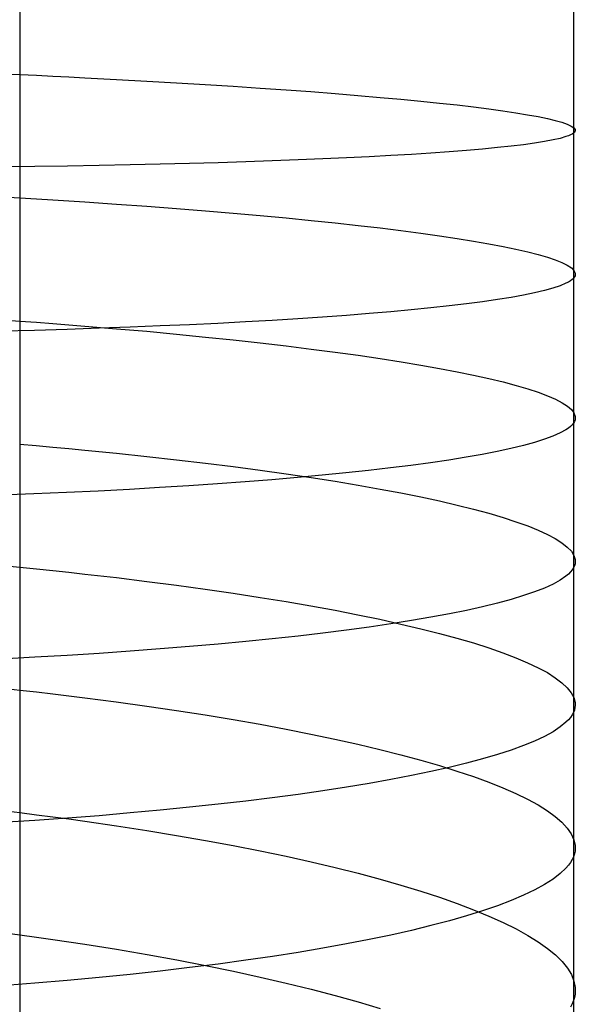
# Model space of a CAD drawing. Extents: x -383 to 1849, y -1185 to -529.
# Tile 339 of 656: x 258.55 to 265.31, y -1027.56 to -1015.58. Entities that reach past the tile are written whole.
import ezdxf

# ---------------------------------------------------------------- set-up
doc = ezdxf.new("R2010")
doc.units = 0
doc.layers.add('PREDEFINITO', color=7, linetype='CONTINUOUS')

msp = doc.modelspace()

# ---------------------------------------------------------------- linework, layer by layer
at = {"layer": 'PREDEFINITO'}
for p, q in [((258.545, -1014.688, 651.357), (258.546, -1016.189, 651.363)), ((265.286, -1015.193, 664.915), (265.285, -1016.959, 664.909)), ((258.341, -1016.235, 651.381), (258.546, -1016.245, 651.513)), ((258.546, -1016.189, 651.363), (258.545, -1017.69, 651.34)), ((258.546, -1016.245, 651.513), (258.748, -1016.254, 651.648)), ((258.748, -1016.254, 651.648), (258.948, -1016.264, 651.788)), ((258.948, -1016.264, 651.788), (259.145, -1016.273, 651.93)), ((259.145, -1016.273, 651.93), (259.34, -1016.283, 652.076)), ((259.34, -1016.283, 652.076), (259.722, -1016.303, 652.379)), ((259.722, -1016.303, 652.379), (260.093, -1016.324, 652.695)), ((260.093, -1016.324, 652.695), (260.454, -1016.344, 653.023)), ((260.454, -1016.344, 653.023), (260.804, -1016.366, 653.364)), ((260.804, -1016.366, 653.364), (261.143, -1016.387, 653.716)), ((261.143, -1016.387, 653.716), (261.471, -1016.409, 654.08)), ((261.471, -1016.409, 654.08), (261.787, -1016.431, 654.455)), ((261.787, -1016.431, 654.455), (262.091, -1016.453, 654.84)), ((262.091, -1016.453, 654.84), (262.384, -1016.476, 655.234)), ((262.384, -1016.476, 655.234), (262.663, -1016.499, 655.638)), ((262.663, -1016.499, 655.638), (262.931, -1016.522, 656.051)), ((262.931, -1016.522, 656.051), (263.185, -1016.545, 656.472)), ((263.185, -1016.545, 656.472), (263.426, -1016.568, 656.901)), ((263.426, -1016.568, 656.901), (263.654, -1016.592, 657.337)), ((263.654, -1016.592, 657.337), (263.869, -1016.615, 657.78)), ((263.869, -1016.615, 657.78), (264.069, -1016.639, 658.229)), ((264.069, -1016.639, 658.229), (264.256, -1016.662, 658.684)), ((264.256, -1016.662, 658.684), (264.428, -1016.686, 659.145)), ((264.428, -1016.686, 659.145), (264.585, -1016.709, 659.61)), ((264.585, -1016.709, 659.61), (264.728, -1016.733, 660.08)), ((264.728, -1016.733, 660.08), (264.856, -1016.756, 660.553)), ((264.856, -1016.756, 660.553), (264.968, -1016.779, 661.03)), ((264.968, -1016.779, 661.03), (265.065, -1016.803, 661.51)), ((265.065, -1016.803, 661.51), (265.146, -1016.825, 661.992)), ((265.146, -1016.825, 661.992), (265.21, -1016.848, 662.477)), ((265.21, -1016.848, 662.477), (265.259, -1016.871, 662.962)), ((265.259, -1016.871, 662.962), (265.291, -1016.893, 663.449)), ((265.285, -1016.959, 664.909), (265.269, -1016.969, 665.151)), ((265.297, -1016.948, 664.666), (265.285, -1016.959, 664.909)), ((265.285, -1016.959, 664.909), (265.285, -1018.723, 664.864)), ((265.291, -1016.893, 663.449), (265.306, -1016.915, 663.936)), ((265.304, -1016.937, 664.422), (265.297, -1016.948, 664.666)), ((265.307, -1016.926, 664.179), (265.304, -1016.937, 664.422)), ((265.306, -1016.915, 663.936), (265.307, -1016.926, 664.179)), ((264.813, -1017.08, 667.788), (264.677, -1017.098, 668.257)), ((264.933, -1017.06, 667.315), (264.813, -1017.08, 667.788)), ((265.037, -1017.041, 666.839), (264.933, -1017.06, 667.315)), ((265.124, -1017.021, 666.359), (265.037, -1017.041, 666.839)), ((265.195, -1017, 665.878), (265.124, -1017.021, 666.359)), ((265.224, -1016.99, 665.636), (265.195, -1017, 665.878)), ((265.249, -1016.98, 665.394), (265.224, -1016.99, 665.636)), ((265.269, -1016.969, 665.151), (265.249, -1016.98, 665.394)), ((263.551, -1017.201, 670.968), (263.313, -1017.216, 671.398)), ((263.774, -1017.185, 670.531), (263.551, -1017.201, 670.968)), ((263.984, -1017.169, 670.088), (263.774, -1017.185, 670.531)), ((264.179, -1017.152, 669.638), (263.984, -1017.169, 670.088)), ((264.36, -1017.134, 669.183), (264.179, -1017.152, 669.638)), ((264.526, -1017.117, 668.723), (264.36, -1017.134, 669.183)), ((264.677, -1017.098, 668.257), (264.526, -1017.117, 668.723)), ((260.961, -1017.317, 674.532), (260.614, -1017.326, 674.879)), ((261.296, -1017.306, 674.175), (260.961, -1017.317, 674.532)), ((261.62, -1017.295, 673.806), (261.296, -1017.306, 674.175)), ((261.933, -1017.283, 673.428), (261.62, -1017.295, 673.806)), ((262.234, -1017.271, 673.039), (261.933, -1017.283, 673.428)), ((262.523, -1017.258, 672.642), (262.234, -1017.271, 673.039)), ((262.799, -1017.245, 672.235), (262.523, -1017.258, 672.642)), ((263.063, -1017.231, 671.821), (262.799, -1017.245, 672.235)), ((263.313, -1017.216, 671.398), (263.063, -1017.231, 671.821)), ((258.729, -1017.364, 676.43), (258.324, -1017.369, 676.701)), ((259.126, -1017.358, 676.146), (258.729, -1017.364, 676.43)), ((259.513, -1017.351, 675.848), (259.126, -1017.358, 676.146)), ((259.89, -1017.344, 675.537), (259.513, -1017.351, 675.848)), ((260.257, -1017.335, 675.214), (259.89, -1017.344, 675.537)), ((260.614, -1017.326, 674.879), (260.257, -1017.335, 675.214)), ((258.341, -1017.733, 651.355), (258.545, -1017.745, 651.487)), ((258.545, -1017.69, 651.34), (258.546, -1019.19, 651.285)), ((258.545, -1017.745, 651.487), (258.748, -1017.757, 651.622)), ((258.748, -1017.757, 651.622), (258.947, -1017.769, 651.761)), ((258.947, -1017.769, 651.761), (259.145, -1017.782, 651.903)), ((259.145, -1017.782, 651.903), (259.34, -1017.794, 652.049)), ((259.34, -1017.794, 652.049), (259.722, -1017.82, 652.351)), ((259.722, -1017.82, 652.351), (260.094, -1017.847, 652.666)), ((260.094, -1017.847, 652.666), (260.455, -1017.874, 652.994)), ((260.455, -1017.874, 652.994), (260.805, -1017.902, 653.334)), ((260.805, -1017.902, 653.334), (261.144, -1017.931, 653.686)), ((261.144, -1017.931, 653.686), (261.472, -1017.96, 654.049)), ((261.472, -1017.96, 654.049), (261.788, -1017.989, 654.423)), ((261.788, -1017.989, 654.423), (262.093, -1018.019, 654.807)), ((262.093, -1018.019, 654.807), (262.385, -1018.049, 655.201)), ((262.385, -1018.049, 655.201), (262.665, -1018.08, 655.604)), ((262.665, -1018.08, 655.604), (262.932, -1018.111, 656.016)), ((262.932, -1018.111, 656.016), (263.186, -1018.143, 656.437)), ((263.186, -1018.143, 656.437), (263.428, -1018.174, 656.865)), ((263.428, -1018.174, 656.865), (263.656, -1018.206, 657.301)), ((263.656, -1018.206, 657.301), (263.87, -1018.239, 657.743)), ((263.87, -1018.239, 657.743), (264.07, -1018.271, 658.192)), ((264.07, -1018.271, 658.192), (264.257, -1018.303, 658.646)), ((264.257, -1018.303, 658.646), (264.429, -1018.336, 659.106)), ((264.429, -1018.336, 659.106), (264.586, -1018.369, 659.571)), ((264.586, -1018.369, 659.571), (264.729, -1018.401, 660.04)), ((264.729, -1018.401, 660.04), (264.857, -1018.434, 660.513)), ((264.857, -1018.434, 660.513), (264.969, -1018.467, 660.989)), ((264.969, -1018.467, 660.989), (265.065, -1018.499, 661.469)), ((265.065, -1018.499, 661.469), (265.146, -1018.532, 661.95)), ((265.146, -1018.532, 661.95), (265.211, -1018.564, 662.434)), ((265.211, -1018.564, 662.434), (265.26, -1018.596, 662.919)), ((265.26, -1018.596, 662.919), (265.292, -1018.628, 663.405)), ((265.292, -1018.628, 663.405), (265.307, -1018.66, 663.891)), ((265.249, -1018.753, 665.348), (265.224, -1018.769, 665.59)), ((265.269, -1018.738, 665.106), (265.249, -1018.753, 665.348)), ((265.285, -1018.723, 664.864), (265.269, -1018.738, 665.106)), ((265.297, -1018.707, 664.621), (265.285, -1018.723, 664.864)), ((265.285, -1018.723, 664.864), (265.286, -1022.247, 664.673)), ((265.305, -1018.692, 664.378), (265.297, -1018.707, 664.621)), ((265.308, -1018.676, 664.135), (265.305, -1018.692, 664.378)), ((265.307, -1018.66, 663.891), (265.308, -1018.676, 664.135)), ((264.933, -1018.872, 667.268), (264.813, -1018.901, 667.741)), ((265.036, -1018.843, 666.792), (264.933, -1018.872, 667.268)), ((265.124, -1018.814, 666.313), (265.036, -1018.843, 666.792)), ((265.195, -1018.784, 665.832), (265.124, -1018.814, 666.313)), ((265.224, -1018.769, 665.59), (265.195, -1018.784, 665.832)), ((264.36, -1018.983, 669.134), (264.179, -1019.01, 669.589)), ((264.526, -1018.956, 668.674), (264.36, -1018.983, 669.134)), ((264.677, -1018.929, 668.209), (264.526, -1018.956, 668.674)), ((264.813, -1018.901, 667.741), (264.677, -1018.929, 668.209)), ((263.312, -1019.109, 671.348), (263.062, -1019.132, 671.77)), ((263.55, -1019.085, 670.918), (263.312, -1019.109, 671.348)), ((263.773, -1019.06, 670.481), (263.55, -1019.085, 670.918)), ((263.983, -1019.035, 670.038), (263.773, -1019.06, 670.481)), ((264.179, -1019.01, 669.589), (263.983, -1019.035, 670.038)), ((258.341, -1019.229, 651.299), (258.546, -1019.244, 651.43)), ((258.546, -1019.19, 651.285), (258.545, -1020.689, 651.203)), ((261.619, -1019.236, 673.755), (261.295, -1019.254, 674.123)), ((261.932, -1019.217, 673.376), (261.619, -1019.236, 673.755)), ((262.233, -1019.197, 672.988), (261.932, -1019.217, 673.376)), ((262.522, -1019.176, 672.591), (262.233, -1019.197, 672.988)), ((262.798, -1019.154, 672.185), (262.522, -1019.176, 672.591)), ((263.062, -1019.132, 671.77), (262.798, -1019.154, 672.185)), ((258.727, -1019.357, 676.378), (258.322, -1019.368, 676.648)), ((258.546, -1019.244, 651.43), (258.748, -1019.259, 651.565)), ((259.124, -1019.345, 676.093), (258.727, -1019.357, 676.378)), ((258.748, -1019.259, 651.565), (258.948, -1019.274, 651.703)), ((258.948, -1019.274, 651.703), (259.145, -1019.289, 651.845)), ((259.511, -1019.332, 675.795), (259.124, -1019.345, 676.093)), ((259.145, -1019.289, 651.845), (259.34, -1019.305, 651.991)), ((259.34, -1019.305, 651.991), (259.722, -1019.337, 652.292)), ((259.888, -1019.319, 675.485), (259.511, -1019.332, 675.795)), ((259.722, -1019.337, 652.292), (260.094, -1019.369, 652.606)), ((260.256, -1019.304, 675.162), (259.888, -1019.319, 675.485)), ((260.613, -1019.288, 674.827), (260.256, -1019.304, 675.162)), ((260.959, -1019.272, 674.48), (260.613, -1019.288, 674.827)), ((261.295, -1019.254, 674.123), (260.959, -1019.272, 674.48)), ((260.094, -1019.369, 652.606), (260.455, -1019.403, 652.933)), ((260.455, -1019.403, 652.933), (260.805, -1019.438, 653.272)), ((260.805, -1019.438, 653.272), (261.144, -1019.473, 653.623)), ((261.144, -1019.473, 653.623), (261.472, -1019.509, 653.985)), ((261.472, -1019.509, 653.985), (261.788, -1019.546, 654.358)), ((261.788, -1019.546, 654.358), (262.093, -1019.584, 654.741)), ((262.093, -1019.584, 654.741), (262.385, -1019.622, 655.133)), ((262.385, -1019.622, 655.133), (262.665, -1019.66, 655.535)), ((262.665, -1019.66, 655.535), (262.932, -1019.7, 655.946)), ((262.932, -1019.7, 655.946), (263.187, -1019.739, 656.366)), ((263.187, -1019.739, 656.366), (263.428, -1019.78, 656.793)), ((263.428, -1019.78, 656.793), (263.656, -1019.82, 657.227)), ((263.656, -1019.82, 657.227), (263.87, -1019.861, 657.668)), ((263.87, -1019.861, 657.668), (264.071, -1019.902, 658.115)), ((264.071, -1019.902, 658.115), (264.257, -1019.944, 658.569)), ((264.257, -1019.944, 658.569), (264.429, -1019.985, 659.028)), ((264.429, -1019.985, 659.028), (264.587, -1020.027, 659.491)), ((264.587, -1020.027, 659.491), (264.73, -1020.069, 659.959)), ((264.73, -1020.069, 659.959), (264.857, -1020.111, 660.431)), ((264.857, -1020.111, 660.431), (264.97, -1020.153, 660.906)), ((264.97, -1020.153, 660.906), (265.066, -1020.195, 661.385)), ((265.066, -1020.195, 661.385), (265.147, -1020.237, 661.866)), ((265.147, -1020.237, 661.866), (265.212, -1020.279, 662.348)), ((265.212, -1020.279, 662.348), (265.26, -1020.321, 662.832)), ((265.26, -1020.321, 662.832), (265.292, -1020.362, 663.318)), ((265.292, -1020.362, 663.318), (265.307, -1020.404, 663.803)), ((265.308, -1020.424, 664.046), (265.305, -1020.445, 664.289)), ((265.307, -1020.404, 663.803), (265.308, -1020.424, 664.046)), ((265.224, -1020.546, 665.5), (265.195, -1020.566, 665.741)), ((265.249, -1020.526, 665.258), (265.224, -1020.546, 665.5)), ((265.27, -1020.506, 665.016), (265.249, -1020.526, 665.258)), ((265.286, -1020.485, 664.774), (265.27, -1020.506, 665.016)), ((265.298, -1020.465, 664.532), (265.286, -1020.485, 664.774)), ((265.305, -1020.445, 664.289), (265.298, -1020.465, 664.532)), ((265.036, -1020.644, 666.701), (264.932, -1020.683, 667.176)), ((265.124, -1020.605, 666.222), (265.036, -1020.644, 666.701)), ((265.195, -1020.566, 665.741), (265.124, -1020.605, 666.222)), ((258.545, -1020.689, 651.203), (258.546, -1022.187, 651.09)), ((258.545, -1020.743, 651.345), (258.747, -1020.76, 651.48)), ((258.747, -1020.76, 651.48), (258.947, -1020.778, 651.618)), ((258.947, -1020.778, 651.618), (259.145, -1020.796, 651.76)), ((259.145, -1020.796, 651.76), (259.34, -1020.814, 651.905)), ((264.524, -1020.794, 668.582), (264.358, -1020.831, 669.042)), ((264.676, -1020.758, 668.118), (264.524, -1020.794, 668.582)), ((264.812, -1020.72, 667.649), (264.676, -1020.758, 668.118)), ((264.932, -1020.683, 667.176), (264.812, -1020.72, 667.649)), ((259.34, -1020.814, 651.905), (259.722, -1020.852, 652.206)), ((259.722, -1020.852, 652.206), (260.094, -1020.891, 652.519)), ((260.094, -1020.891, 652.519), (260.455, -1020.932, 652.846)), ((263.981, -1020.901, 669.947), (263.77, -1020.935, 670.39)), ((264.176, -1020.866, 669.497), (263.981, -1020.901, 669.947)), ((264.358, -1020.831, 669.042), (264.176, -1020.866, 669.497)), ((260.455, -1020.932, 652.846), (260.805, -1020.973, 653.185)), ((260.805, -1020.973, 653.185), (261.144, -1021.015, 653.535)), ((261.144, -1021.015, 653.535), (261.472, -1021.058, 653.897)), ((263.057, -1021.031, 671.679), (262.793, -1021.062, 672.094)), ((263.308, -1021, 671.257), (263.057, -1021.031, 671.679)), ((263.546, -1020.968, 670.827), (263.308, -1021, 671.257)), ((263.77, -1020.935, 670.39), (263.546, -1020.968, 670.827)), ((261.472, -1021.058, 653.897), (261.788, -1021.103, 654.27)), ((261.926, -1021.148, 673.286), (261.613, -1021.175, 673.664)), ((261.788, -1021.103, 654.27), (262.093, -1021.148, 654.652)), ((262.227, -1021.12, 672.898), (261.926, -1021.148, 673.286)), ((262.093, -1021.148, 654.652), (262.385, -1021.194, 655.045)), ((262.516, -1021.092, 672.5), (262.227, -1021.12, 672.898)), ((262.793, -1021.062, 672.094), (262.516, -1021.092, 672.5)), ((260.248, -1021.271, 675.073), (259.88, -1021.292, 675.396)), ((260.605, -1021.249, 674.737), (260.248, -1021.271, 675.073)), ((260.952, -1021.225, 674.391), (260.605, -1021.249, 674.737)), ((261.288, -1021.201, 674.033), (260.952, -1021.225, 674.391)), ((261.613, -1021.175, 673.664), (261.288, -1021.201, 674.033)), ((262.385, -1021.194, 655.045), (262.665, -1021.24, 655.446)), ((262.665, -1021.24, 655.446), (262.932, -1021.288, 655.857)), ((258.718, -1021.348, 676.289), (258.312, -1021.364, 676.559)), ((259.115, -1021.331, 676.004), (258.718, -1021.348, 676.289)), ((259.502, -1021.312, 675.706), (259.115, -1021.331, 676.004)), ((259.88, -1021.292, 675.396), (259.502, -1021.312, 675.706)), ((262.932, -1021.288, 655.857), (263.186, -1021.336, 656.276)), ((263.186, -1021.336, 656.276), (263.427, -1021.384, 656.702)), ((263.427, -1021.384, 656.702), (263.655, -1021.433, 657.136)), ((263.655, -1021.433, 657.136), (263.87, -1021.483, 657.577)), ((263.87, -1021.483, 657.577), (264.07, -1021.533, 658.024)), ((264.07, -1021.533, 658.024), (264.257, -1021.583, 658.477)), ((264.257, -1021.583, 658.477), (264.429, -1021.634, 658.935)), ((264.429, -1021.634, 658.935), (264.586, -1021.685, 659.398)), ((264.586, -1021.685, 659.398), (264.729, -1021.736, 659.866)), ((264.729, -1021.736, 659.866), (264.856, -1021.788, 660.337)), ((264.856, -1021.788, 660.337), (264.969, -1021.839, 660.812)), ((264.969, -1021.839, 660.812), (265.065, -1021.891, 661.29)), ((265.065, -1021.891, 661.29), (265.146, -1021.942, 661.77)), ((265.146, -1021.942, 661.77), (265.211, -1021.994, 662.252)), ((265.211, -1021.994, 662.252), (265.26, -1022.045, 662.735)), ((265.26, -1022.045, 662.735), (265.292, -1022.096, 663.22)), ((265.292, -1022.096, 663.22), (265.307, -1022.147, 663.704)), ((258.341, -1022.22, 651.099), (258.546, -1022.24, 651.23)), ((258.546, -1022.187, 651.09), (258.546, -1023.683, 650.948)), ((265.297, -1022.222, 664.431), (265.286, -1022.247, 664.673)), ((265.305, -1022.197, 664.189), (265.297, -1022.222, 664.431)), ((265.308, -1022.172, 663.947), (265.305, -1022.197, 664.189)), ((265.307, -1022.147, 663.704), (265.308, -1022.172, 663.947)), ((258.546, -1022.24, 651.23), (258.748, -1022.26, 651.364)), ((258.748, -1022.26, 651.364), (258.948, -1022.28, 651.502)), ((258.948, -1022.28, 651.502), (259.145, -1022.301, 651.644)), ((259.145, -1022.301, 651.644), (259.34, -1022.322, 651.789)), ((259.34, -1022.322, 651.789), (259.722, -1022.366, 652.089)), ((265.195, -1022.347, 665.638), (265.124, -1022.396, 666.118)), ((265.224, -1022.322, 665.398), (265.195, -1022.347, 665.638)), ((265.249, -1022.297, 665.157), (265.224, -1022.322, 665.398)), ((265.27, -1022.272, 664.915), (265.249, -1022.297, 665.157)), ((265.286, -1022.247, 664.673), (265.27, -1022.272, 664.915)), ((265.286, -1022.247, 664.673), (265.285, -1024.007, 664.528)), ((259.722, -1022.366, 652.089), (260.093, -1022.411, 652.402)), ((260.093, -1022.411, 652.402), (260.454, -1022.458, 652.728)), ((260.454, -1022.458, 652.728), (260.804, -1022.506, 653.066)), ((265.037, -1022.444, 666.596), (264.933, -1022.492, 667.07)), ((265.124, -1022.396, 666.118), (265.037, -1022.444, 666.596)), ((260.804, -1022.506, 653.066), (261.143, -1022.555, 653.416)), ((261.143, -1022.555, 653.416), (261.471, -1022.606, 653.776)), ((264.678, -1022.585, 668.009), (264.527, -1022.631, 668.472)), ((264.813, -1022.539, 667.541), (264.678, -1022.585, 668.009)), ((264.933, -1022.492, 667.07), (264.813, -1022.539, 667.541)), ((261.471, -1022.606, 653.776), (261.787, -1022.657, 654.148)), ((261.787, -1022.657, 654.148), (262.091, -1022.71, 654.53)), ((262.091, -1022.71, 654.53), (262.384, -1022.763, 654.922)), ((264.361, -1022.676, 668.931), (264.18, -1022.721, 669.384)), ((264.527, -1022.631, 668.472), (264.361, -1022.676, 668.931)), ((262.384, -1022.763, 654.922), (262.663, -1022.818, 655.322)), ((262.663, -1022.818, 655.322), (262.93, -1022.873, 655.732)), ((263.775, -1022.807, 670.274), (263.551, -1022.848, 670.71)), ((263.984, -1022.764, 669.832), (263.775, -1022.807, 670.274)), ((264.18, -1022.721, 669.384), (263.984, -1022.764, 669.832)), ((263.063, -1022.929, 671.559), (262.799, -1022.967, 671.973)), ((262.93, -1022.873, 655.732), (263.185, -1022.93, 656.15)), ((263.314, -1022.889, 671.138), (263.063, -1022.929, 671.559)), ((263.185, -1022.93, 656.15), (263.426, -1022.987, 656.576)), ((263.551, -1022.848, 670.71), (263.314, -1022.889, 671.138)), ((262.234, -1023.041, 672.774), (261.933, -1023.077, 673.161)), ((262.523, -1023.005, 672.378), (262.234, -1023.041, 672.774)), ((262.799, -1022.967, 671.973), (262.523, -1023.005, 672.378)), ((263.426, -1022.987, 656.576), (263.654, -1023.044, 657.008)), ((263.654, -1023.044, 657.008), (263.868, -1023.103, 657.448)), ((260.96, -1023.175, 674.262), (260.614, -1023.205, 674.607)), ((261.296, -1023.144, 673.905), (260.96, -1023.175, 674.262)), ((261.62, -1023.111, 673.538), (261.296, -1023.144, 673.905)), ((261.933, -1023.077, 673.161), (261.62, -1023.111, 673.538)), ((263.868, -1023.103, 657.448), (264.069, -1023.161, 657.894)), ((264.069, -1023.161, 657.894), (264.255, -1023.221, 658.346)), ((259.125, -1023.312, 675.87), (258.728, -1023.335, 676.153)), ((259.512, -1023.288, 675.573), (259.125, -1023.312, 675.87)), ((259.889, -1023.262, 675.263), (259.512, -1023.288, 675.573)), ((260.257, -1023.234, 674.941), (259.889, -1023.262, 675.263)), ((260.614, -1023.205, 674.607), (260.257, -1023.234, 674.941)), ((264.255, -1023.221, 658.346), (264.427, -1023.281, 658.803)), ((264.427, -1023.281, 658.803), (264.585, -1023.341, 659.265)), ((258.728, -1023.335, 676.153), (258.322, -1023.356, 676.423)), ((264.585, -1023.341, 659.265), (264.728, -1023.401, 659.732)), ((264.728, -1023.401, 659.732), (264.855, -1023.462, 660.202)), ((264.855, -1023.462, 660.202), (264.968, -1023.522, 660.676)), ((264.968, -1023.522, 660.676), (265.065, -1023.583, 661.152)), ((265.065, -1023.583, 661.152), (265.145, -1023.644, 661.631)), ((265.145, -1023.644, 661.631), (265.21, -1023.705, 662.112)), ((258.341, -1023.712, 650.955), (258.546, -1023.734, 651.085)), ((258.546, -1023.683, 650.948), (258.546, -1025.174, 650.776)), ((258.546, -1023.734, 651.085), (258.748, -1023.757, 651.219)), ((258.748, -1023.757, 651.219), (258.947, -1023.78, 651.357)), ((258.947, -1023.78, 651.357), (259.145, -1023.804, 651.498)), ((265.21, -1023.705, 662.112), (265.259, -1023.766, 662.594)), ((265.259, -1023.766, 662.594), (265.291, -1023.826, 663.078)), ((259.145, -1023.804, 651.498), (259.34, -1023.828, 651.642)), ((259.34, -1023.828, 651.642), (259.721, -1023.878, 651.941)), ((259.721, -1023.878, 651.941), (260.093, -1023.929, 652.253)), ((265.291, -1023.826, 663.078), (265.306, -1023.887, 663.561)), ((265.306, -1023.887, 663.561), (265.307, -1023.917, 663.803)), ((260.093, -1023.929, 652.253), (260.454, -1023.982, 652.578)), ((260.454, -1023.982, 652.578), (260.804, -1024.037, 652.915)), ((265.285, -1024.007, 664.528), (265.269, -1024.036, 664.769)), ((265.297, -1023.977, 664.286), (265.285, -1024.007, 664.528)), ((265.285, -1024.007, 664.528), (265.285, -1025.762, 664.345)), ((265.304, -1023.947, 664.045), (265.297, -1023.977, 664.286)), ((265.307, -1023.917, 663.803), (265.304, -1023.947, 664.045)), ((260.804, -1024.037, 652.915), (261.143, -1024.093, 653.264)), ((261.143, -1024.093, 653.264), (261.471, -1024.15, 653.624)), ((261.471, -1024.15, 653.624), (261.787, -1024.209, 653.994)), ((265.195, -1024.125, 665.49), (265.124, -1024.183, 665.969)), ((265.224, -1024.095, 665.25), (265.195, -1024.125, 665.49)), ((265.249, -1024.066, 665.01), (265.224, -1024.095, 665.25)), ((265.269, -1024.036, 664.769), (265.249, -1024.066, 665.01)), ((261.787, -1024.209, 653.994), (262.091, -1024.269, 654.375)), ((262.091, -1024.269, 654.375), (262.383, -1024.33, 654.765)), ((265.037, -1024.241, 666.445), (264.933, -1024.298, 666.919)), ((265.124, -1024.183, 665.969), (265.037, -1024.241, 666.445)), ((262.383, -1024.33, 654.765), (262.663, -1024.393, 655.165)), ((264.813, -1024.354, 667.389), (264.678, -1024.41, 667.855)), ((264.933, -1024.298, 666.919), (264.813, -1024.354, 667.389)), ((262.663, -1024.393, 655.165), (262.93, -1024.456, 655.573)), ((262.93, -1024.456, 655.573), (263.185, -1024.521, 655.99)), ((264.527, -1024.465, 668.317), (264.36, -1024.519, 668.775)), ((264.678, -1024.41, 667.855), (264.527, -1024.465, 668.317)), ((263.185, -1024.521, 655.99), (263.426, -1024.586, 656.414)), ((263.426, -1024.586, 656.414), (263.654, -1024.652, 656.846)), ((263.984, -1024.625, 669.674), (263.774, -1024.676, 670.115)), ((264.18, -1024.572, 669.227), (263.984, -1024.625, 669.674)), ((264.36, -1024.519, 668.775), (264.18, -1024.572, 669.227)), ((263.551, -1024.726, 670.549), (263.313, -1024.775, 670.977)), ((263.774, -1024.676, 670.115), (263.551, -1024.726, 670.549)), ((263.654, -1024.652, 656.846), (263.868, -1024.719, 657.284)), ((263.868, -1024.719, 657.284), (264.069, -1024.787, 657.729)), ((262.799, -1024.87, 671.809), (262.523, -1024.916, 672.213)), ((263.063, -1024.823, 671.397), (262.799, -1024.87, 671.809)), ((263.313, -1024.775, 670.977), (263.063, -1024.823, 671.397)), ((264.069, -1024.787, 657.729), (264.255, -1024.855, 658.18)), ((264.255, -1024.855, 658.18), (264.427, -1024.924, 658.636)), ((262.234, -1024.96, 672.609), (261.933, -1025.003, 672.995)), ((262.523, -1024.916, 672.213), (262.234, -1024.96, 672.609)), ((264.427, -1024.924, 658.636), (264.585, -1024.993, 659.096)), ((261.296, -1025.085, 673.738), (260.961, -1025.123, 674.093)), ((261.62, -1025.045, 673.371), (261.296, -1025.085, 673.738)), ((261.933, -1025.003, 672.995), (261.62, -1025.045, 673.371)), ((264.585, -1024.993, 659.096), (264.728, -1025.062, 659.561)), ((264.728, -1025.062, 659.561), (264.855, -1025.132, 660.03)), ((258.341, -1025.2, 650.781), (258.546, -1025.225, 650.911)), ((258.546, -1025.174, 650.776), (258.546, -1026.662, 650.576)), ((258.546, -1025.225, 650.911), (258.748, -1025.25, 651.044)), ((259.89, -1025.229, 675.093), (259.513, -1025.262, 675.402)), ((260.257, -1025.196, 674.772), (259.89, -1025.229, 675.093)), ((260.614, -1025.16, 674.438), (260.257, -1025.196, 674.772)), ((260.961, -1025.123, 674.093), (260.614, -1025.16, 674.438)), ((264.855, -1025.132, 660.03), (264.968, -1025.202, 660.503)), ((264.968, -1025.202, 660.503), (265.064, -1025.273, 660.978)), ((258.729, -1025.32, 675.982), (258.324, -1025.347, 676.251)), ((259.126, -1025.292, 675.698), (258.729, -1025.32, 675.982)), ((258.748, -1025.25, 651.044), (258.948, -1025.276, 651.181)), ((258.948, -1025.276, 651.181), (259.145, -1025.302, 651.321)), ((259.513, -1025.262, 675.402), (259.126, -1025.292, 675.698)), ((259.145, -1025.302, 651.321), (259.34, -1025.329, 651.465)), ((259.34, -1025.329, 651.465), (259.722, -1025.385, 651.763)), ((265.064, -1025.273, 660.978), (265.145, -1025.343, 661.456)), ((265.145, -1025.343, 661.456), (265.21, -1025.413, 661.935)), ((259.722, -1025.385, 651.763), (260.094, -1025.442, 652.073)), ((260.094, -1025.442, 652.073), (260.455, -1025.502, 652.397)), ((265.21, -1025.413, 661.935), (265.259, -1025.483, 662.416)), ((260.455, -1025.502, 652.397), (260.805, -1025.563, 652.732)), ((260.805, -1025.563, 652.732), (261.144, -1025.626, 653.079)), ((265.259, -1025.483, 662.416), (265.291, -1025.554, 662.898)), ((265.291, -1025.554, 662.898), (265.306, -1025.623, 663.38)), ((261.144, -1025.626, 653.079), (261.472, -1025.69, 653.437)), ((261.472, -1025.69, 653.437), (261.788, -1025.756, 653.806)), ((265.305, -1025.693, 663.863), (265.297, -1025.728, 664.104)), ((265.308, -1025.658, 663.622), (265.305, -1025.693, 663.863)), ((265.306, -1025.623, 663.38), (265.308, -1025.658, 663.622)), ((261.788, -1025.756, 653.806), (262.093, -1025.824, 654.184)), ((262.093, -1025.824, 654.184), (262.385, -1025.893, 654.573)), ((265.269, -1025.797, 664.585), (265.249, -1025.831, 664.825)), ((265.285, -1025.762, 664.345), (265.269, -1025.797, 664.585)), ((265.297, -1025.728, 664.104), (265.285, -1025.762, 664.345)), ((265.285, -1025.762, 664.345), (265.286, -1027.512, 664.115)), ((262.385, -1025.893, 654.573), (262.665, -1025.963, 654.971)), ((265.195, -1025.899, 665.305), (265.124, -1025.967, 665.782)), ((265.224, -1025.865, 665.065), (265.195, -1025.899, 665.305)), ((265.249, -1025.831, 664.825), (265.224, -1025.865, 665.065)), ((262.665, -1025.963, 654.971), (262.932, -1026.034, 655.377)), ((262.932, -1026.034, 655.377), (263.186, -1026.107, 655.792)), ((265.037, -1026.034, 666.257), (264.933, -1026.101, 666.73)), ((265.124, -1025.967, 665.782), (265.037, -1026.034, 666.257)), ((263.186, -1026.107, 655.792), (263.428, -1026.18, 656.214)), ((263.428, -1026.18, 656.214), (263.656, -1026.255, 656.644)), ((264.814, -1026.166, 667.199), (264.678, -1026.231, 667.664)), ((264.933, -1026.101, 666.73), (264.814, -1026.166, 667.199)), ((263.656, -1026.255, 656.644), (263.87, -1026.33, 657.081)), ((264.527, -1026.295, 668.125), (264.361, -1026.358, 668.582)), ((264.678, -1026.231, 667.664), (264.527, -1026.295, 668.125)), ((263.87, -1026.33, 657.081), (264.071, -1026.407, 657.524)), ((264.18, -1026.42, 669.033), (263.985, -1026.482, 669.479)), ((264.071, -1026.407, 657.524), (264.257, -1026.484, 657.972)), ((264.361, -1026.358, 668.582), (264.18, -1026.42, 669.033)), ((263.775, -1026.541, 669.919), (263.551, -1026.6, 670.352)), ((263.985, -1026.482, 669.479), (263.775, -1026.541, 669.919)), ((264.257, -1026.484, 657.972), (264.429, -1026.561, 658.426)), ((258.546, -1026.662, 650.576), (258.546, -1028.145, 650.347)), ((263.314, -1026.658, 670.779), (263.063, -1026.714, 671.198)), ((263.551, -1026.6, 670.352), (263.314, -1026.658, 670.779)), ((264.429, -1026.561, 658.426), (264.587, -1026.64, 658.885)), ((264.587, -1026.64, 658.885), (264.73, -1026.718, 659.348)), ((258.341, -1026.684, 650.579), (258.545, -1026.711, 650.708)), ((258.545, -1026.711, 650.708), (258.748, -1026.739, 650.841)), ((258.748, -1026.739, 650.841), (258.948, -1026.768, 650.977)), ((258.948, -1026.768, 650.977), (259.145, -1026.797, 651.117)), ((262.8, -1026.769, 671.609), (262.523, -1026.823, 672.013)), ((263.063, -1026.714, 671.198), (262.8, -1026.769, 671.609)), ((264.73, -1026.718, 659.348), (264.857, -1026.797, 659.815)), ((259.145, -1026.797, 651.117), (259.34, -1026.827, 651.26)), ((259.34, -1026.827, 651.26), (259.723, -1026.888, 651.556)), ((259.723, -1026.888, 651.556), (260.095, -1026.952, 651.865)), ((262.235, -1026.875, 672.407), (261.934, -1026.925, 672.792)), ((262.523, -1026.823, 672.013), (262.235, -1026.875, 672.407)), ((264.857, -1026.797, 659.815), (264.97, -1026.877, 660.286)), ((264.97, -1026.877, 660.286), (265.066, -1026.956, 660.76)), ((260.095, -1026.952, 651.865), (260.456, -1027.017, 652.187)), ((260.456, -1027.017, 652.187), (260.806, -1027.085, 652.521)), ((261.296, -1027.022, 673.533), (260.961, -1027.067, 673.888)), ((261.621, -1026.974, 673.168), (261.296, -1027.022, 673.533)), ((261.934, -1026.925, 672.792), (261.621, -1026.974, 673.168)), ((265.066, -1026.956, 660.76), (265.147, -1027.036, 661.235)), ((260.614, -1027.111, 674.233), (260.257, -1027.153, 674.565)), ((260.961, -1027.067, 673.888), (260.614, -1027.111, 674.233)), ((260.806, -1027.085, 652.521), (261.146, -1027.155, 652.866)), ((265.147, -1027.036, 661.235), (265.212, -1027.116, 661.713)), ((265.212, -1027.116, 661.713), (265.26, -1027.195, 662.193)), ((259.125, -1027.267, 675.49), (258.728, -1027.301, 675.772)), ((259.512, -1027.231, 675.194), (259.125, -1027.267, 675.49)), ((259.89, -1027.193, 674.886), (259.512, -1027.231, 675.194)), ((260.257, -1027.153, 674.565), (259.89, -1027.193, 674.886)), ((261.146, -1027.155, 652.866), (261.474, -1027.226, 653.223)), ((261.474, -1027.226, 653.223), (261.79, -1027.299, 653.59)), ((265.26, -1027.195, 662.193), (265.292, -1027.275, 662.673)), ((258.728, -1027.301, 675.772), (258.323, -1027.333, 676.041)), ((261.79, -1027.299, 653.59), (262.094, -1027.374, 653.967)), ((262.094, -1027.374, 653.967), (262.387, -1027.451, 654.355)), ((265.292, -1027.275, 662.673), (265.307, -1027.354, 663.154)), ((265.307, -1027.354, 663.154), (265.308, -1027.394, 663.395)), ((262.387, -1027.451, 654.355), (262.667, -1027.529, 654.751)), ((265.298, -1027.473, 663.875), (265.286, -1027.512, 664.115)), ((265.305, -1027.433, 663.635), (265.298, -1027.473, 663.875)), ((265.308, -1027.394, 663.395), (265.305, -1027.433, 663.635)), ((262.667, -1027.529, 654.751), (262.934, -1027.608, 655.156)), ((265.27, -1027.551, 664.355), (265.249, -1027.59, 664.595)), ((265.286, -1027.512, 664.115), (265.27, -1027.551, 664.355)), ((265.286, -1027.512, 664.115), (265.286, -1031.001, 663.579))]:
    msp.add_line(p, q, dxfattribs=at)

doc.saveas('drawing.dxf')
